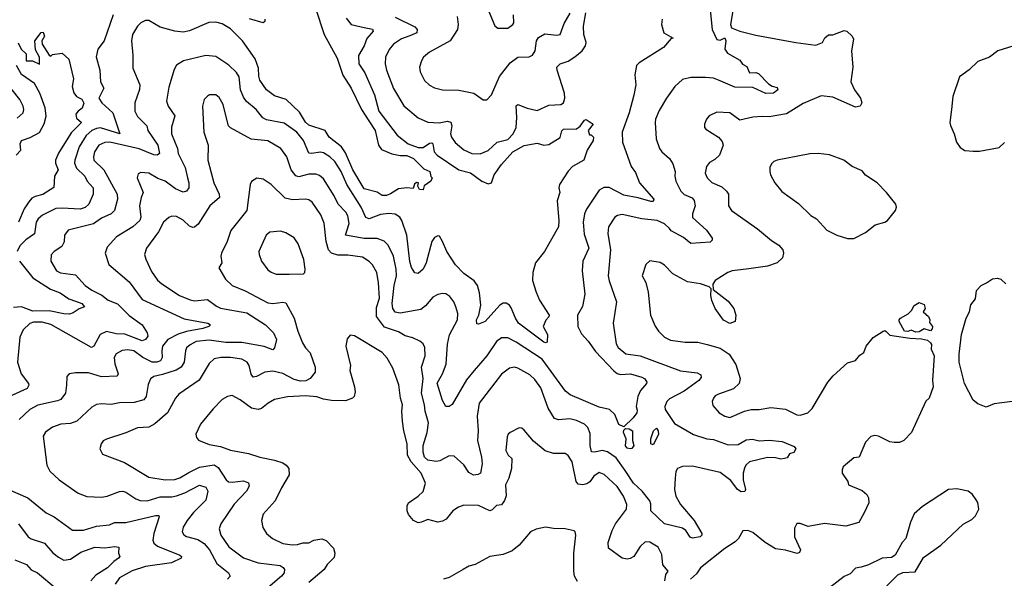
# Model space of a CAD drawing. Extents: x 1933546 to 2138868, y 524910 to 667279.
# Tile 304 of 466: x 2033394 to 2039426, y 639061 to 642485. Entities that reach past the tile are written whole.
import ezdxf

# ---------------------------------------------------------------- set-up
doc = ezdxf.new("R2010")
doc.units = 0

msp = doc.modelspace()

# ---------------------------------------------------------------- linework, layer by layer
at = {"layer": '0CON10XD'}
for points in [[(2037775, 642612.5), (2037748.5, 642455), (2037754.7, 642435), (2037805, 642414.2), (2037905, 642391.2)], [(2035206.4, 642556.4), (2035259.1, 642395), (2035338.5, 642248.5), (2035374.5, 642144.5), (2035425.2, 642065.2), (2035488.4, 641935), (2035532.1, 641865), (2035570.8, 641805), (2035591.5, 641715), (2035609.6, 641689.6), (2035673.3, 641663.3), (2035725, 641652), (2035765, 641653.5), (2035806.9, 641635), (2035870.9, 641570.9), (2035906.7, 641555), (2035913, 641523), (2035920, 641515), (2035912.5, 641495), (2035872.5, 641467.5), (2035865, 641442.5), (2035842.5, 641445), (2035832.5, 641465), (2035837.5, 641485), (2035825, 641487.5), (2035813, 641477), (2035805, 641450), (2035766.4, 641453.6), (2035715, 641447.5), (2035665, 641417.5), (2035641.7, 641408.3), (2035615, 641406.7), (2035585, 641428), (2035505, 641448.8), (2035435, 641564.5), (2035389.9, 641669.9), (2035366.3, 641706.3), (2035289.5, 641765), (2035265.3, 641805.3), (2035165, 641837.6), (2035145, 641857.7), (2035107.4, 641917.4), (2035026.2, 641996.2), (2034955, 642018.9), (2034905, 642055.4), (2034864.6, 642115), (2034858.1, 642138.1), (2034857.4, 642187.4), (2034837.5, 642245), (2034758.8, 642355), (2034685, 642428.9), (2034635, 642459.2), (2034595, 642470), (2034552.3, 642467.7), (2034435, 642416.4), (2034395, 642409.2), (2034345, 642413.8), (2034255, 642439.1), (2034185, 642480), (2034165, 642480.6), (2034135, 642465.6), (2034115.6, 642445), (2034085.6, 642395), (2034078.2, 642355), (2034087.2, 642267.2), (2034087.6, 642187.6), (2034130.4, 642085), (2034128, 642058), (2034099.1, 641975), (2034099.2, 641925), (2034115, 641891.9), (2034172.9, 641835), (2034179.1, 641805), (2034240, 641715), (2034250, 641665), (2034235.6, 641654.4), (2034215, 641656.2), (2034125, 641693.9), (2033946.2, 641733.8), (2033915, 641733.1), (2033878.8, 641715), (2033852.8, 641675), (2033845.4, 641645), (2033847.3, 641625), (2033909.1, 641565), (2033990.7, 641415), (2033993.2, 641385), (2033974.5, 641315), (2033955, 641295.5), (2033895, 641268.5), (2033845, 641232.9), (2033691.2, 641195), (2033668.6, 641165), (2033666.7, 641123.3), (2033652.9, 641095), (2033605.8, 641065), (2033585.7, 641044.3), (2033584.3, 641005), (2033620, 640945), (2033643.6, 640933.6), (2033735, 640921.5), (2033795, 640855.6), (2033835, 640826.5), (2033896.2, 640796.2), (2033935, 640765.5), (2033992.7, 640742.7), (2034065, 640672.7), (2034144.2, 640615), (2034175.6, 640565.6), (2034178.6, 640545), (2034165, 640525.7), (2034145, 640517.7), (2034037.4, 640557.4), (2033985, 640560.3), (2033925, 640574.1), (2033886.4, 640555), (2033848.9, 640485), (2033833.3, 640476.7), (2033585, 640616.8), (2033530.7, 640630.7), (2033478.6, 640631.4), (2033456.8, 640623.2), (2033415.6, 640585), (2033395, 640540), (2033379.6, 640385), (2033402.3, 640315), (2033448.1, 640255), (2033450.6, 640245), (2033438.9, 640225), (2033345, 640180.9)], [(2036268.1, 642535), (2036305, 642446.7), (2036323, 642433), (2036385, 642433.1), (2036416, 642455), (2036420.8, 642465), (2036418.9, 642515)], [(2037623.6, 642545), (2037635.5, 642425), (2037665, 642363.6), (2037685, 642360.5), (2037715, 642374.2), (2037719.7, 642355), (2037714.2, 642305), (2037729.7, 642279.7), (2037805, 642236.7), (2037823.1, 642213.1), (2037848.6, 642198.6), (2037865, 642159.4), (2037905, 642160.6), (2037921.2, 642155), (2037982.1, 642092.1), (2038005, 642078), (2038035, 642070), (2038039.2, 642055), (2038012.5, 642035), (2037965, 642032.5), (2037885, 642068.5), (2037775, 642070.8), (2037675.8, 642114.2), (2037645, 642126.2), (2037595, 642130.8), (2037505, 642131.5), (2037455, 642118.1), (2037407.1, 642075), (2037355.7, 642005), (2037310.9, 641929.1), (2037290, 641875), (2037286.5, 641855), (2037294.4, 641755), (2037314.4, 641695), (2037327.5, 641675), (2037375.6, 641635), (2037395, 641601.2), (2037409.1, 641555), (2037407.5, 641525), (2037414.3, 641495.7), (2037445.5, 641435), (2037465, 641414.5), (2037513.8, 641393.8), (2037526.1, 641376.1), (2037531.8, 641345), (2037515.6, 641295.6), (2037515, 641272.5), (2037601.4, 641195), (2037637.5, 641145), (2037637.3, 641132.7), (2037625, 641121.1), (2037505, 641112.3), (2037460.5, 641150.5), (2037385, 641191.1), (2037376, 641206), (2037345, 641234.6), (2037300, 641255), (2037205, 641264.1), (2037085, 641290.5), (2037056.7, 641285), (2037040.8, 641275), (2037000.5, 641215), (2036997.3, 641175), (2037014.1, 641075), (2037000, 640915), (2037004.6, 640885), (2037050.4, 640755), (2037030, 640625), (2037049.1, 640499.1), (2037060, 640475), (2037106.7, 640436.7), (2037195, 640424.6), (2037442.4, 640332.4), (2037545, 640321.5), (2037567.9, 640307.9), (2037568.2, 640291.8), (2037555, 640273.1), (2037465, 640208.2), (2037375, 640161.8), (2037358.5, 640145), (2037347.3, 640115), (2037348.8, 640095), (2037405, 640009.1), (2037522.4, 639942.4), (2037603.1, 639916.9), (2037645, 639911.2), (2037735, 639878.8), (2037795, 639880.3), (2037845, 639909), (2037883.8, 639913.8), (2037925, 639904.2), (2037985, 639907.8), (2038065, 639900), (2038138.1, 639868.1), (2038150, 639855), (2038137.5, 639832.5), (2038110, 639825), (2038095, 639800), (2038080, 639795), (2038057.7, 639792.3), (2038025, 639800.5), (2037975, 639801.4), (2037865, 639775.4), (2037843.6, 639755), (2037834.7, 639735.3), (2037826.8, 639705), (2037827.1, 639665), (2037841.1, 639605), (2037836.1, 639593.9), (2037815, 639591.8), (2037792.3, 639605), (2037751, 639661), (2037685, 639710.3), (2037515, 639748.6), (2037455, 639746), (2037424.2, 639735), (2037413.5, 639715), (2037409.2, 639675), (2037406.4, 639605), (2037414.8, 639564.8), (2037442.6, 639512.6), (2037526.2, 639416.2), (2037572.9, 639335), (2037574, 639325), (2037563.8, 639315), (2037515, 639308), (2037502.3, 639312.3), (2037474.2, 639355), (2037455, 639368.6), (2037345, 639395.6), (2037260, 639475), (2037261.5, 639515), (2037255.5, 639535), (2037208.2, 639595), (2037154, 639644), (2037102.9, 639722.9)], [(2033967.5, 642515), (2033912.1, 642355), (2033873.5, 642305), (2033862.8, 642257.2), (2033884.8, 642175), (2033889.5, 642105), (2033908.8, 642065), (2033879.1, 642005), (2033897.6, 641975), (2033964.9, 641914.9), (2034006.7, 641785), (2033888.4, 641821.6), (2033865, 641819), (2033835, 641806.1), (2033801.8, 641775), (2033758.9, 641705), (2033730.8, 641625), (2033730.3, 641605), (2033741.9, 641575), (2033792.9, 641525), (2033806.4, 641495), (2033844.7, 641455), (2033844.6, 641415), (2033817.1, 641355), (2033795.2, 641334.8), (2033765, 641322.9), (2033655, 641330.6), (2033615, 641326.8), (2033533.2, 641286.8), (2033506.9, 641265), (2033495.3, 641245), (2033485, 641172.9), (2033431.9, 641135), (2033395, 641100), (2033377.8, 641065)], [(2035394.7, 642494.7), (2035425.3, 642455.3), (2035505, 642437.3), (2035555, 642426.1), (2035558.5, 642415), (2035521, 642369), (2035504.6, 642325), (2035469.1, 642265), (2035471.5, 642215), (2035508.8, 642158.8), (2035567.5, 642025), (2035594.1, 641925), (2035707.1, 641777.1), (2035773.5, 641725), (2035835, 641701.3), (2035865, 641700.7), (2035905, 641728.2), (2035919.5, 641729.5), (2035925.2, 641725.2), (2035934, 641675), (2035951.8, 641655), (2036083.9, 641563.9), (2036155, 641546.1), (2036224.8, 641494.8), (2036265, 641478.9), (2036284.5, 641485.5), (2036300.5, 641535), (2036345, 641597.5), (2036415, 641675.4), (2036485, 641713.1), (2036565, 641728.6), (2036605.5, 641715.5), (2036635, 641720), (2036706.1, 641763.9), (2036715.7, 641804.3), (2036725, 641814), (2036805, 641816.7), (2036826.9, 641833.1), (2036855, 641870), (2036865, 641872.5), (2036907.5, 641845), (2036877.5, 641805), (2036885, 641780), (2036895, 641780), (2036910, 641765), (2036907.5, 641745), (2036870, 641685), (2036850.8, 641625), (2036780, 641585), (2036753.7, 641556.3), (2036702, 641475), (2036696.2, 641455), (2036703.3, 641425), (2036686, 641375), (2036697.3, 641255), (2036694.3, 641215), (2036609.2, 641065), (2036555, 640994.2), (2036537.3, 640935), (2036536.6, 640886.6), (2036557.5, 640815), (2036578.1, 640765), (2036638.8, 640675), (2036636.1, 640663.9), (2036616.4, 640643.6), (2036601.2, 640605), (2036626.7, 640555), (2036625, 640508.8), (2036615.5, 640504.5), (2036605, 640508.5), (2036450, 640625), (2036431.1, 640655), (2036405, 640719.4), (2036395, 640735.5), (2036375, 640748.5), (2036355, 640747.1), (2036334.7, 640735.3), (2036245, 640635.6), (2036205, 640618.8), (2036195, 640620), (2036192.7, 640645), (2036206.2, 640675), (2036218.2, 640735), (2036211.3, 640811.3), (2036199.6, 640855), (2036179.1, 640885), (2036115, 640928.8), (2036063, 640983), (2036011.2, 641065), (2035983.8, 641125), (2035965, 641158.1), (2035955, 641160), (2035935, 641150.8), (2035919.1, 641125), (2035883.6, 640995), (2035865, 640956), (2035835, 640930), (2035815, 640934), (2035795, 640966.2), (2035785, 641003.3), (2035766.6, 641165), (2035735.7, 641255), (2035722.7, 641275), (2035695, 641293.2), (2035655, 641296.8), (2035605, 641291.1), (2035535, 641263.8), (2035515, 641272.5), (2035485.6, 641335.6), (2035397.5, 641475), (2035363.6, 641555), (2035324.2, 641615), (2035295, 641643.6), (2035255, 641668.1), (2035235, 641672.8), (2035184.6, 641664.6), (2035165, 641667.8), (2035132.5, 641745), (2035091.3, 641795), (2035015, 641850), (2034905, 641872.1), (2034882.9, 641882.9), (2034842.2, 641935), (2034783.9, 641983.9), (2034765, 642010), (2034747.2, 642055), (2034739.1, 642135), (2034722, 642162), (2034675.9, 642205.9), (2034595, 642259.4), (2034535, 642266.4), (2034398, 642232), (2034355, 642206), (2034339.3, 642180.7), (2034307.8, 642072.2), (2034293.8, 641985), (2034303.5, 641955), (2034344.4, 641895), (2034323.3, 641826.7), (2034324.7, 641785), (2034359.7, 641695), (2034364.7, 641665), (2034408.5, 641578.5), (2034422.8, 641515), (2034431.1, 641485), (2034429.5, 641455), (2034415, 641434.3), (2034395, 641428.5), (2034348.2, 641448.2), (2034285.6, 641495), (2034240.9, 641510.9), (2034185, 641544.4), (2034135, 641548.6), (2034118.8, 641541.2), (2034114.2, 641515), (2034150.5, 641425), (2034137.8, 641395), (2034128.5, 641345), (2034135.3, 641275), (2034129.6, 641255), (2034086.4, 641215), (2033986.5, 641153.5), (2033929.3, 641090.7), (2033917.1, 641055), (2033940, 640985), (2034065, 640879.2), (2034145, 640769.5), (2034402.5, 640652.5), (2034547.5, 640625), (2034563.3, 640615), (2034553.3, 640605), (2034515, 640591.3), (2034415, 640573.8), (2034365, 640558.4), (2034301.3, 640525), (2034269, 640485), (2034264.2, 640455), (2034267.7, 640415), (2034255.6, 640394.4), (2034233.8, 640385), (2034205, 640386.6), (2034148.4, 640415), (2034092.5, 640455), (2034055, 640460.9), (2034022.4, 640457.6), (2033985, 640436.9), (2033972.7, 640415), (2033976.1, 640375), (2033996.2, 640315), (2033990, 640300), (2033895, 640296.2), (2033815, 640319.6), (2033735, 640320), (2033696.1, 640313.9), (2033681.7, 640298.3), (2033681.5, 640245), (2033673.5, 640195), (2033645, 640158.1), (2033625, 640148.9), (2033505, 640122.5), (2033455, 640096.8), (2033391.5, 640035)], [(2037330.7, 642489.3), (2037326.7, 642455), (2037341.2, 642405), (2037398.3, 642371.7), (2037385, 642370), (2037339.2, 642315), (2037188.5, 642221.5), (2037172.1, 642205), (2037163.6, 642146.4), (2037168.8, 642085), (2037156.6, 642023.4), (2037128.2, 641915), (2037084.7, 641795), (2037086.2, 641735), (2037140.5, 641585), (2037167.6, 641547.6), (2037191.4, 641485), (2037278.6, 641385), (2037275, 641370), (2037259.8, 641369.8), (2037182.4, 641392.4), (2037095, 641408.7), (2037005, 641455.9), (2036972.5, 641457.5), (2036945, 641440), (2036866.3, 641323.7), (2036853.8, 641295), (2036845.4, 641245), (2036851.5, 641171.5), (2036881.1, 641085), (2036843.3, 641005), (2036840.5, 640945), (2036856.4, 640803.6), (2036842.2, 640727.8), (2036811.5, 640675), (2036813.7, 640603.7), (2036835, 640560.6), (2036876.5, 640515), (2036921.8, 640451.8), (2037033.6, 640333.6), (2037055, 640316.8), (2037075, 640310.3), (2037135.9, 640314.1), (2037205, 640294.6), (2037224, 640284), (2037235.8, 640264.2), (2037234.2, 640255), (2037197.9, 640212.1), (2037180.5, 640175), (2037171.1, 640115), (2037177.7, 640092.3), (2037174.3, 640075.7), (2037153.3, 640045), (2037095, 639990), (2037065, 640004.3), (2037040, 640065), (2037007.1, 640095), (2036945, 640110.8), (2036765.6, 640185), (2036738.5, 640208.5), (2036595, 640403.4), (2036435, 640508.8), (2036385, 640534.6), (2036345, 640535.5), (2036315, 640513.1), (2036255, 640425.6), (2036178.2, 640335), (2036131.5, 640278.5), (2036043.4, 640126.6), (2036025, 640113.8), (2036005, 640113.8), (2035985, 640152), (2035952.6, 640257.4), (2035984.7, 640315.3), (2036007, 640373), (2036013.9, 640496.1), (2036027, 640553), (2036076.8, 640645), (2036078.2, 640685), (2036066.9, 640725), (2036054, 640755), (2036028.7, 640788.7), (2036005, 640804), (2035985, 640805.8), (2035955, 640800), (2035925, 640784.3), (2035879.3, 640730.7), (2035851.6, 640708.4), (2035725, 640686.8), (2035695, 640693.1), (2035680, 640715), (2035676.2, 640745), (2035687.4, 640855), (2035702.4, 640915), (2035699.4, 640955), (2035684.7, 641034.7), (2035652.4, 641102.4), (2035627.4, 641127.4), (2035584.1, 641144.1), (2035503.4, 641143.4), (2035389.4, 641165), (2035411.6, 641235), (2035405, 641282.5), (2035392.9, 641305), (2035345.4, 641355), (2035320.9, 641405), (2035255, 641509.5), (2035230.3, 641530.3), (2035207.6, 641537.6), (2035165, 641537.5), (2035105, 641522.7), (2035085, 641527.8), (2035057.1, 641565), (2035029.6, 641645), (2034994.5, 641695), (2034915, 641743.3), (2034812.9, 641752.9), (2034685, 641821.4), (2034673.1, 641835), (2034654.2, 641905.8), (2034640.6, 641965), (2034615, 642008.8), (2034595, 642023.8), (2034556.4, 642023.6), (2034544.1, 642015.9), (2034524.2, 641995), (2034514.5, 641955), (2034522.2, 641795), (2034549.4, 641715), (2034547.3, 641625), (2034582.9, 641485), (2034616.5, 641415), (2034618.1, 641395), (2034557.8, 641345), (2034487.6, 641232.4), (2034465, 641212.9), (2034455, 641210.6), (2034435, 641218.9), (2034395, 641255.5), (2034355, 641279.5), (2034325, 641281.4), (2034306.8, 641273.2), (2034275.5, 641244.5), (2034244.6, 641185.4), (2034170, 641085), (2034159.4, 641045), (2034166.4, 641016.4), (2034201.9, 640941.9), (2034238.7, 640888.7), (2034265, 640866.7), (2034372.5, 640795), (2034438.1, 640768.1), (2034465, 640762.5), (2034545, 640770), (2034599, 640729), (2034625, 640716.9), (2034785, 640687.9), (2034900.6, 640615), (2034948.6, 640565), (2034966.9, 640525), (2034955.7, 640474.3), (2034945, 640461.2), (2034891.4, 640481.4), (2034755, 640507.5), (2034656.8, 640506.8), (2034555, 640520.2), (2034475, 640511.6), (2034437.7, 640492.3), (2034416.7, 640473.3), (2034409.1, 640455), (2034401.3, 640385), (2034383.8, 640356.2), (2034352.6, 640337.4), (2034268.8, 640311.2), (2034215, 640298.2), (2034195.4, 640284.6), (2034180.2, 640249.8), (2034169.1, 640175), (2034154, 640155), (2034095, 640138.5), (2034005, 640136.2), (2033955, 640126.4), (2033895, 640131.5), (2033865, 640126.4), (2033835, 640110), (2033744.7, 640025.3), (2033705, 640010), (2033645, 640005.5), (2033595, 639986.9), (2033552.8, 639957.2), (2033537.6, 639932.4), (2033560.8, 639755), (2033577.9, 639717.9), (2033635.4, 639665.4), (2033752.6, 639582.6), (2033805, 639562.5), (2033895, 639559.2), (2033928.8, 639565), (2034006.3, 639593.7), (2034025, 639594.5), (2034045, 639588.9), (2034105, 639547.3), (2034131.8, 639538.2), (2034175, 639535.3), (2034255, 639561.3), (2034325, 639560.9), (2034355, 639567), (2034404.8, 639585.2), (2034495, 639632.7), (2034535, 639620), (2034546.9, 639595), (2034535, 639539.2), (2034458.9, 639465), (2034420, 639415), (2034395.3, 639374.7), (2034388.9, 639345), (2034398.5, 639328.5), (2034415, 639317.9), (2034485, 639298.6), (2034525, 639273.8), (2034555.7, 639235), (2034601, 639151), (2034672.2, 639095), (2034682.9, 639075), (2034668, 639055)], [(2034895, 642487.5), (2034896.2, 642475), (2034885, 642466.7), (2034800.9, 642490.9)], [(2035695, 642500), (2035815, 642441.2), (2035829.2, 642425), (2035827.1, 642405), (2035784.4, 642385.6), (2035732.8, 642367.3), (2035684.7, 642335.3), (2035657.6, 642302.4), (2035635.5, 642255), (2035632.9, 642215), (2035640.4, 642175), (2035684.3, 642064.3), (2035746.6, 641956.6), (2035835, 641884.5), (2035895, 641856.4), (2035963.5, 641853.5), (2036015, 641862.6), (2036035, 641857.1), (2036040.8, 641835), (2036032.9, 641785), (2036038.9, 641765), (2036062.7, 641732.7), (2036115, 641686.9), (2036165, 641665.5), (2036215, 641663.3), (2036265, 641683.3), (2036319.4, 641735), (2036385, 641751.1), (2036417.6, 641785), (2036434.7, 641825), (2036439.7, 641885), (2036435, 641956.7), (2036445, 641965.6), (2036502.4, 641942.4), (2036565, 641927.5), (2036635, 641961.5), (2036710, 641965), (2036725.7, 641975), (2036733.3, 642005), (2036730.8, 642035), (2036686.4, 642175), (2036685.6, 642194.4), (2036705, 642214.3), (2036755, 642230), (2036795, 642257.6), (2036839.7, 642295), (2036860, 642325), (2036863.5, 642345), (2036849.7, 642395), (2036849, 642445), (2036862.2, 642527.8)], [(2036074.6, 642505), (2036080.6, 642455), (2036075.6, 642425), (2036031.4, 642355), (2035905, 642286.9), (2035868.6, 642255), (2035855, 642233.8), (2035843.3, 642195), (2035848.1, 642165), (2035875, 642112), (2035905, 642084.2), (2035935, 642068.1), (2035985, 642054.4), (2036085, 642052.2), (2036175.7, 642035.7), (2036234.1, 641994.1), (2036255, 641993.3), (2036284, 642025), (2036332.8, 642137.3), (2036399.6, 642220.4), (2036445, 642255.7), (2036515, 642257.1), (2036535, 642268.1), (2036551.5, 642295), (2036560, 642355), (2036573.1, 642376.9), (2036610.9, 642399.1), (2036685, 642390), (2036705.5, 642394.5), (2036728.8, 642461.2), (2036766.7, 642525)], [(2037905, 642391.2), (2038150, 642345), (2038270.7, 642329.3), (2038312.5, 642345), (2038327, 642373), (2038348.3, 642391.7), (2038375, 642393.3), (2038445, 642418.8), (2038462.5, 642415), (2038495, 642383.3), (2038502.5, 642365), (2038489.2, 642295), (2038498.1, 642195), (2038485.7, 642105), (2038508.6, 642055), (2038544.3, 642005), (2038554, 641975), (2038544.1, 641955.9), (2038515, 641949.2), (2038375, 642011.1), (2038305, 642018.9), (2038195, 641970.8), (2038092.2, 641907.8), (2037985, 641888.9), (2037945, 641891.8), (2037885, 641888.2), (2037805, 641870), (2037745, 641913.3), (2037665, 641918.6), (2037618.8, 641895), (2037601.2, 641875), (2037590, 641845), (2037590, 641825), (2037596.7, 641815), (2037674.5, 641764.5), (2037698.3, 641738.3), (2037704.2, 641715), (2037680.8, 641655), (2037652.6, 641627.4), (2037619.4, 641610.6), (2037601.4, 641585), (2037592.9, 641545), (2037605.8, 641515), (2037635, 641487.1), (2037695, 641460), (2037725, 641434), (2037735.6, 641415), (2037737.5, 641345), (2037755.6, 641315.6), (2037915, 641202.9), (2038000.8, 641130.8), (2038045, 641102.9), (2038070, 641075), (2038074.3, 641055), (2038067.1, 641025), (2038035.4, 640994.6), (2037976, 640974), (2037862, 640958), (2037760, 640945), (2037732.5, 640935), (2037655, 640887.5), (2037640, 640865), (2037641.7, 640831.7), (2037735, 640760), (2037770, 640715), (2037782.5, 640675), (2037776.7, 640635), (2037745, 640623.3), (2037705, 640642.5), (2037653.9, 640713.9), (2037633.6, 640763.6), (2037627.5, 640795), (2037630, 640835), (2037618.3, 640848.3), (2037565, 640866.2), (2037485, 640877.5), (2037395, 640928), (2037345, 640981.2), (2037317.3, 640997.3), (2037255, 641006.7), (2037230, 640985), (2037208, 640915), (2037229.2, 640875), (2037244.3, 640814.3), (2037258, 640675), (2037286.6, 640606.6), (2037307.1, 640575), (2037345, 640538.6), (2037381.2, 640521.2), (2037471.2, 640508.8), (2037548.3, 640508.3), (2037606.1, 640493.9), (2037685, 640472), (2037741.2, 640435), (2037782.5, 640372.5), (2037808.8, 640285), (2037801.2, 640255), (2037767.3, 640222.7), (2037675, 640188.8), (2037655, 640178.8), (2037644, 640165), (2037636.2, 640145), (2037640.5, 640120.5), (2037678.8, 640075), (2037715, 640054.4), (2037745, 640047.5), (2037835, 640086.2), (2037875, 640096.2), (2037925, 640096.7), (2037995, 640108), (2038085, 640098), (2038155, 640063.8), (2038175, 640061.2), (2038222.5, 640075), (2038248.8, 640101.2), (2038345.9, 640264.1), (2038377.3, 640302.7), (2038465, 640381.2), (2038515, 640396), (2038540.7, 640429.3), (2038565, 640446), (2038579.2, 640485), (2038623.2, 640536.8), (2038685, 640576.7), (2038695, 640580), (2038703.3, 640573.3), (2038725, 640551.4), (2038847.3, 640532.7), (2038918.3, 640528.3), (2038955, 640520.8), (2038973.8, 640505), (2038980, 640495), (2038978.8, 640465), (2038996.2, 640425), (2038986.7, 640275), (2038990, 640235), (2038966.2, 640165), (2038945, 640147.5), (2038857.1, 639955), (2038810.6, 639905), (2038785, 639892.9), (2038752.6, 639892.6), (2038725, 639898.2), (2038655, 639933.3), (2038633.6, 639936.4), (2038609.3, 639930.7), (2038575, 639896.2), (2038536.2, 639803.8), (2038505, 639798.6), (2038440, 639745), (2038432, 639725), (2038432.5, 639705), (2038467.5, 639655), (2038472.5, 639635), (2038555, 639599.2), (2038584, 639575), (2038594.2, 639555), (2038597, 639523), (2038566.9, 639463.1), (2038535, 639404.2), (2038455, 639381.2), (2038325, 639398), (2038225, 639378), (2038175, 639396.7), (2038155, 639397.5), (2038141.7, 639368.3), (2038140, 639315), (2038178, 639235), (2038171.2, 639218.8), (2038157.3, 639212.7), (2038085, 639234.2), (2038025, 639241.9), (2037960.9, 639280.9), (2037885, 639342.5), (2037855, 639353.3), (2037825, 639352.5), (2037798, 639305), (2037778, 639285), (2037715, 639243.1), (2037566, 639125), (2037541.2, 639088.8), (2037503.3, 639055)], [(2033385, 642343.3), (2033402.5, 642305), (2033432.5, 642275), (2033433, 642233), (2033473, 642233), (2033515, 642212.5), (2033515.8, 642255), (2033490, 642300), (2033486, 642355), (2033525, 642406.2), (2033538.6, 642408.6), (2033545.7, 642385), (2033530, 642355), (2033530.8, 642335), (2033575, 642267.5), (2033585, 642262.5), (2033595, 642272.5), (2033655, 642280), (2033695, 642242.5), (2033723, 642123), (2033716.2, 642075), (2033726.1, 642036.1), (2033742.5, 642015), (2033775, 641998.8), (2033786, 641974), (2033777.3, 641942.7), (2033752.5, 641925), (2033737.5, 641905), (2033741.7, 641881.7), (2033773.3, 641855), (2033709, 641791), (2033632.2, 641667.8), (2033613.8, 641625), (2033612.5, 641605), (2033628.8, 641565), (2033606.9, 641525), (2033602.5, 641457.5), (2033535, 641414.3), (2033487.9, 641402.1), (2033468.9, 641391.1), (2033450.5, 641369.5), (2033421.3, 641325), (2033386, 641244)], [(2039485, 642325.8), (2039386.1, 642293.9), (2039335, 642256.2), (2039265, 642228.8), (2039211.7, 642178.3), (2039152.5, 642135), (2039112, 642015), (2039103.3, 641935), (2039093.3, 641855), (2039097, 641837), (2039120, 641785), (2039134.1, 641734.1), (2039155, 641702.5), (2039185, 641682.5), (2039235, 641680), (2039275, 641680), (2039395, 641702.5), (2039426.7, 641733.3)], [(2033372, 641655), (2033400, 641685), (2033395.8, 641725), (2033404.3, 641745), (2033457.8, 641762.2), (2033515.8, 641794.2), (2033543.7, 641846.3), (2033555.8, 641894.2), (2033549.4, 641945), (2033517.5, 642035), (2033484, 642095), (2033405, 642149.4), (2033374.2, 642204.2)], [(2033379.2, 641880.8), (2033415.5, 641914.5), (2033420, 641935), (2033415.6, 641954.4), (2033394, 641995), (2033301, 642115)], [(2038505, 641143.3), (2038575, 641180), (2038635, 641226.7), (2038695, 641244.2), (2038710, 641255), (2038758.8, 641315), (2038766.2, 641335), (2038761.2, 641355), (2038705, 641426.7), (2038646.7, 641485), (2038575, 641531.2), (2038555, 641558), (2038494.5, 641584.5), (2038444.2, 641624.2), (2038355, 641656.2), (2038285, 641664), (2038235, 641662), (2038035, 641623.8), (2038013.9, 641616.1), (2037999.3, 641600.7), (2037990.7, 641579.3), (2037990, 641555), (2037994.1, 641534.1), (2038021.2, 641485), (2038063, 641433), (2038165, 641357.5), (2038241.2, 641285), (2038276.2, 641265), (2038340, 641195), (2038400, 641165), (2038465, 641143.3), (2038505, 641143.3)], [(2037102.9, 639722.9), (2037048.8, 639798.8), (2036995.8, 639835.8), (2036965, 639844.8), (2036914.6, 639834.6), (2036897.3, 639837.3), (2036888.7, 639875), (2036888.2, 639948.2), (2036874.5, 639985), (2036855.3, 640005.3), (2036805, 640027.9), (2036765, 640037.8), (2036695, 640032.5), (2036671.1, 640041.1), (2036632.3, 640105), (2036587.7, 640227.7), (2036550.4, 640280.4), (2036518.5, 640308.5), (2036445, 640350), (2036425, 640354.5), (2036395, 640348.6), (2036345, 640311.9), (2036208.5, 640135), (2036196.7, 640055), (2036202.4, 639965), (2036197.9, 639905), (2036223.1, 639803.1), (2036227.4, 639762.6), (2036217.5, 639705), (2036203.4, 639696.6), (2036173.4, 639693.4), (2036145, 639710), (2036115.8, 639755.8), (2036055, 639810), (2036025, 639811.1), (2035968.8, 639781.2), (2035945, 639777.3), (2035895, 639784.5), (2035875, 639802.7), (2035865.3, 639835), (2035865.3, 639875), (2035889.7, 639955), (2035898.4, 640015), (2035877.1, 640085), (2035874.2, 640125), (2035856.2, 640195), (2035865.7, 640285), (2035855.4, 640355), (2035877.9, 640425), (2035875.4, 640475.4), (2035865, 640498), (2035845, 640515.6), (2035803.3, 640535), (2035755, 640546.5), (2035715, 640571.5), (2035629.9, 640599.9), (2035579.2, 640665), (2035580.5, 640720.5), (2035597.4, 640777.4), (2035592.1, 640872.1), (2035581.2, 640935), (2035555, 640982.2), (2035535, 641003.1), (2035495, 641029.1), (2035405, 641041.1), (2035342.3, 641042.3), (2035303.8, 641053.8), (2035286.5, 641075), (2035270.7, 641125), (2035258.7, 641238.7), (2035238.5, 641288.5), (2035185.9, 641365.9), (2035165, 641380), (2035145, 641384.4), (2035065, 641380), (2035021.3, 641391.3), (2034935, 641474.4), (2034885, 641508.1), (2034845.8, 641514.2), (2034815, 641492.5), (2034806, 641474), (2034784.5, 641315), (2034687.6, 641192.4), (2034664.6, 641125.4), (2034630.6, 641055), (2034626.7, 641035), (2034631.5, 640995), (2034613.5, 640965), (2034655.3, 640895.3), (2034696, 640855), (2034775, 640823.6), (2034915, 640749.6), (2034945, 640744.6), (2035005, 640754.6), (2035025, 640749.4), (2035075.3, 640655.3), (2035097.1, 640575), (2035127.5, 640505), (2035144.1, 640474.1), (2035174.1, 640444.1), (2035204.6, 640355), (2035203.6, 640325), (2035173.3, 640285), (2035147.9, 640272.1), (2035115, 640269.3), (2035075, 640280.7), (2035005, 640317.4), (2034945, 640330), (2034895, 640324.7), (2034845, 640297.5), (2034825, 640294.4), (2034811.6, 640311.6), (2034799.6, 640365), (2034787.8, 640385), (2034755, 640404.5), (2034685.3, 640415.3), (2034625.4, 640414.6), (2034585, 640407.3), (2034555, 640377.1), (2034494.1, 640275.9), (2034369.6, 640190.4), (2034347.8, 640165), (2034299.5, 640075), (2034222.3, 640007.7), (2034185, 639987.3), (2034115, 639982.9), (2034045, 639951.9), (2033925, 639914), (2033905.8, 639904.2), (2033892, 639885), (2033883.9, 639853.9), (2033901.7, 639821.7), (2034035, 639771.9), (2034185, 639681.8), (2034285, 639664), (2034345, 639666), (2034375, 639676.8), (2034429.7, 639710.3), (2034495, 639743), (2034585, 639756.5), (2034610.3, 639740.3), (2034658.9, 639665), (2034673, 639653), (2034695, 639649.7), (2034765, 639658.8), (2034796.3, 639646.3), (2034799.4, 639625), (2034783.1, 639595), (2034707.3, 639515), (2034625.8, 639395), (2034615.7, 639365), (2034625.5, 639325), (2034675, 639254.4), (2034765, 639186.2), (2034855, 639155.3), (2034988.9, 639138.9), (2035008.2, 639128.2), (2035017.1, 639115), (2035014.3, 639095), (2034997.8, 639075), (2034915, 639001.8)], [(2035045, 640924.3), (2035133, 640927), (2035140, 640935), (2035143.8, 640955), (2035134.2, 641015), (2035100.7, 641110.7), (2035075, 641148), (2035025, 641179.2), (2034991.7, 641188.3), (2034927, 641183), (2034904.2, 641165), (2034859.2, 641065), (2034860, 641045), (2034874.6, 641004.6), (2034915, 640952), (2034935, 640938.1), (2034965, 640925.6), (2035045, 640924.3)], [(2033392.5, 641005), (2033473.3, 640903.3), (2033582.8, 640832.8), (2033641.6, 640811.6), (2033695.6, 640775), (2033735, 640760.5), (2033775.5, 640745), (2033790.8, 640725), (2033757.7, 640712.3), (2033722.4, 640687.6), (2033699.1, 640680.9), (2033665, 640681.4), (2033575, 640701.5), (2033475, 640699.3), (2033405, 640725.8), (2033355, 640720.9)], [(2039475, 640144), (2039365, 640130.8), (2039315, 640109.2), (2039265, 640130.6), (2039235, 640152.9), (2039183.2, 640255), (2039150, 640385), (2039150, 640435), (2039164.5, 640554.5), (2039193.3, 640655), (2039213.3, 640695), (2039222.1, 640737.9), (2039249.4, 640775), (2039255.8, 640825), (2039283.9, 640856.1), (2039318.3, 640871.7), (2039353.1, 640896.9), (2039385, 640901.2), (2039404.1, 640894.1), (2039435, 640865.7)], [(2038885, 640570), (2038855, 640582.5), (2038835, 640574), (2038815, 640576.7), (2038782.5, 640635), (2038782.5, 640645), (2038791.2, 640655), (2038837.7, 640682.3), (2038858, 640702), (2038875, 640733.3), (2038905, 640752.5), (2038935, 640740), (2038942.5, 640715), (2038930, 640695), (2038962.5, 640665), (2038970, 640645), (2038968.3, 640628.3), (2038986.7, 640605), (2038985, 640590), (2038975, 640577.5), (2038935, 640590), (2038905, 640572), (2038885, 640570)], [(2037345.8, 639045), (2037352.5, 639085), (2037366.7, 639105), (2037335, 639144.2), (2037327.4, 639207.4), (2037305, 639252.7), (2037255, 639282.7), (2037225, 639284.5), (2037195, 639256.9), (2037157.1, 639195), (2037135, 639182.2), (2037115, 639178.9), (2037084.5, 639184.5), (2037000.8, 639245), (2036999.1, 639280.9), (2037023.8, 639355), (2037045, 639395.4), (2037111.2, 639485), (2037113.9, 639513.9), (2037093.1, 639565), (2037054.2, 639624.2), (2036975, 639697.8), (2036945, 639708.9), (2036912.2, 639687.8), (2036886.6, 639653.4), (2036868.9, 639641.1), (2036845, 639633.1), (2036815, 639637.5), (2036802.9, 639655), (2036778.7, 639775), (2036754.6, 639814.6), (2036735, 639825.6), (2036665, 639826.5), (2036613, 639843), (2036541.5, 639901.5), (2036485, 639970), (2036471.2, 639981.2), (2036455, 639984), (2036398.8, 639955), (2036385.7, 639944.3), (2036380.7, 639929.3), (2036372.2, 639845), (2036386.2, 639816.2), (2036408.8, 639795), (2036407.5, 639735), (2036390.7, 639675), (2036371.1, 639635), (2036374.2, 639565.8), (2036365, 639537.5), (2036345, 639512.5), (2036315, 639507.5), (2036289.1, 639480.9), (2036275, 639475.7), (2036205, 639507.5), (2036115, 639509.6), (2036082.3, 639497.7), (2036047.5, 639475), (2036006.1, 639423.9), (2035985, 639410.6), (2035955, 639405.7), (2035895, 639421.4), (2035855.6, 639404.4), (2035835, 639401.2), (2035806.7, 639415), (2035775, 639452.5), (2035768.8, 639475), (2035768, 639505), (2035775.9, 639524.1), (2035835, 639564.4), (2035866, 639594), (2035880.6, 639645), (2035853.3, 639705), (2035791.5, 639775), (2035769.4, 639815), (2035768.7, 639885), (2035746.7, 639965), (2035738.6, 640025), (2035734.4, 640085), (2035738.5, 640125), (2035727.1, 640165), (2035717, 640247), (2035679.8, 640349.8), (2035645, 640411.2), (2035614.5, 640444.5), (2035445, 640548), (2035419.3, 640550.7), (2035401.2, 640528.8), (2035392.5, 640485), (2035420, 640365), (2035416.2, 640335), (2035445.6, 640235), (2035449.1, 640205), (2035442.9, 640175), (2035433.8, 640165), (2035390.6, 640149.4), (2035305, 640151.2), (2035255, 640158.9), (2035215, 640173.5), (2035145, 640180.4), (2035035, 640173.5), (2034955, 640156.7), (2034915.8, 640135), (2034875, 640102.5), (2034855, 640095.5), (2034814.6, 640104.6), (2034745, 640155.6), (2034695, 640182.5), (2034666.4, 640176.4), (2034635, 640157.5), (2034579.7, 640100.3), (2034502, 640005), (2034474, 639945), (2034476.7, 639925), (2034488.3, 639908.3), (2034555, 639880.8), (2034625, 639869.5), (2034685, 639846.7), (2034795, 639826.4), (2034865, 639803.6), (2034955, 639784.5), (2035005, 639768.5), (2035025.8, 639755), (2035042.9, 639735), (2035045.6, 639695), (2034997.5, 639615), (2034958.5, 639535), (2034885.6, 639455), (2034874.4, 639415), (2034882.6, 639372.6), (2034905, 639336), (2034942.5, 639305), (2035006.7, 639275), (2035063.4, 639266.6), (2035095, 639268.5), (2035127.8, 639277.8), (2035165, 639279.4), (2035196.7, 639295), (2035245, 639302.5), (2035272, 639292), (2035316.7, 639245), (2035325.6, 639215), (2035320.9, 639189.1), (2035278.6, 639145), (2035259.4, 639115), (2035165.3, 639034.7)], [(2037135, 639854.2), (2037115, 639858.8), (2037105, 639872.5), (2037110, 639915), (2037092.5, 639955), (2037095, 639970), (2037105, 639980), (2037127, 639977), (2037147.5, 639965), (2037147.5, 639905), (2037156.7, 639875), (2037145, 639856.7), (2037135, 639854.2)], [(2037275, 639880), (2037260, 639885), (2037260, 639915), (2037277.5, 639965), (2037295, 639981.2), (2037305.6, 639965), (2037308.3, 639941.7), (2037275, 639880)], [(2033335, 639602.1), (2033444.2, 639555), (2033555, 639461.9), (2033605, 639437.8), (2033716.4, 639356.4), (2033785, 639355.5), (2033865, 639380.4), (2033945, 639389.5), (2033975, 639403.5), (2034045, 639402.2), (2034225, 639446.8), (2034245.5, 639445.5), (2034248.8, 639438.8), (2034216.5, 639335), (2034210, 639295), (2034216.4, 639276.4), (2034238.3, 639258.3), (2034375, 639202.5), (2034386, 639195), (2034383.8, 639185), (2034323.3, 639156.7), (2034165, 639132.5), (2034083.5, 639106.5), (2034005.8, 639064.2), (2033979.5, 639025)], [(2038655.8, 638964.2), (2038775, 639082.5), (2038805, 639097.5), (2038879.3, 639100.7), (2038930.7, 639189.3), (2039037.5, 639265), (2039175, 639393.3), (2039227.7, 639422.3), (2039250, 639445), (2039270, 639485), (2039263.8, 639525), (2039255, 639542.5), (2039231.2, 639575), (2039205, 639595.8), (2039135, 639610), (2039085, 639606.2), (2038925, 639501.2), (2038873.2, 639456.8), (2038852, 639405), (2038823.9, 639306.1), (2038800.3, 639279.7), (2038757.8, 639202.2), (2038735, 639189.2), (2038677.5, 639185), (2038595, 639143.3), (2038549.7, 639130.3), (2038515, 639124), (2038481.9, 639088.1), (2038445, 639072.9), (2038355, 639003.3)], [(2033387.5, 639395), (2033445, 639314.4), (2033465, 639302.2), (2033545, 639276.2), (2033597.2, 639217.3), (2033630.6, 639190.6), (2033665, 639173.2), (2033705, 639177.5), (2033768.3, 639221.7), (2033855, 639252.2), (2033915, 639247.9), (2033975.9, 639255.9), (2034001.2, 639251.2), (2033998.6, 639215), (2034007.5, 639195), (2034000, 639185), (2033970, 639165), (2033931.5, 639125), (2033859.9, 639080.1), (2033830.3, 639045)], [(2036811.1, 639041.1), (2036793.7, 639073.7), (2036788.2, 639105), (2036789.6, 639215), (2036800.8, 639325), (2036798, 639345), (2036791.4, 639351.4), (2036735, 639363.5), (2036665, 639365.6), (2036615, 639374.5), (2036557.6, 639362.4), (2036523.8, 639345), (2036453.8, 639265), (2036411.2, 639228.8), (2036355, 639208), (2036274.2, 639195.8), (2036185, 639146.2), (2036145, 639136.2), (2036110, 639115), (2036025, 639066.2), (2035990, 639055)], [(2033364.7, 639174.7), (2033435.3, 639145.3), (2033465, 639113.3), (2033502, 639095), (2033615, 639000)]]:
    msp.add_lwpolyline(points, dxfattribs=at)

doc.saveas('drawing.dxf')
